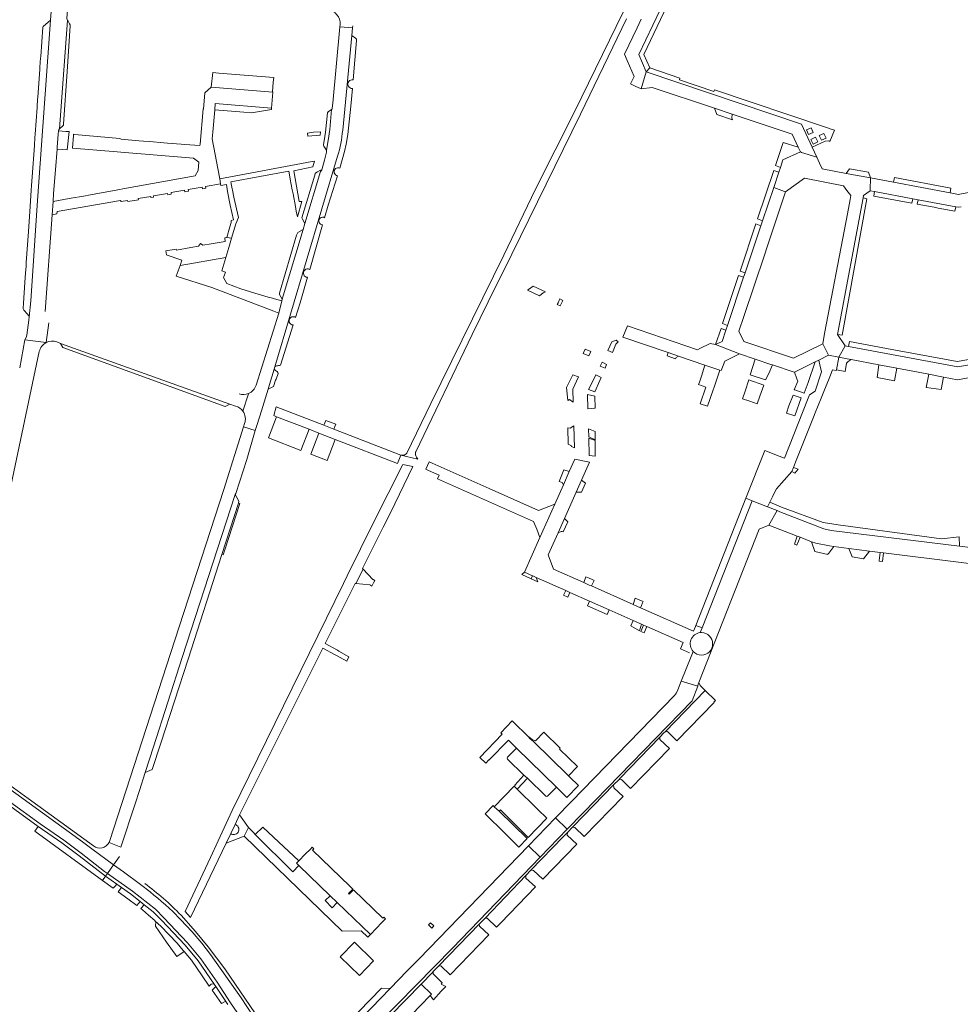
# Model space of a CAD drawing. Header units: metres. Extents: x 166325 to 190320, y 381923 to 404576.
# Tile 512 of 656: x 172736 to 173074, y 390776 to 391129. Entities that reach past the tile are written whole.
import ezdxf

# ---------------------------------------------------------------- set-up
doc = ezdxf.new("R2010")
doc.units = ezdxf.units.M
for name, color, linetype, lineweight in [('B-WE-VH-VERHARDING_BETON-GV', 8, 'Continuous', 18), ('B-WE-VH-VERHARDING_BETONSTRAATSTEEN-GV', 8, 'Continuous', 18), ('B-WE-VH-VERHARDING_GESLOTEN-GV', 8, 'Continuous', 18), ('B-WE-VH-VERHARDING_HALFVERHARDING-GV', 8, 'Continuous', 18), ('B-WE-VH-VERHARDING_STRAATBAKSTEEN-GV', 8, 'Continuous', 18)]:
    doc.layers.add(name, color=color, linetype=linetype, lineweight=lineweight)

msp = doc.modelspace()

# ---------------------------------------------------------------- linework, layer by layer
at = {"layer": 'B-WE-VH-VERHARDING_BETON-GV', "flags": 128}
msp.add_lwpolyline([(172883.883, 390804.927), (172883.128, 390804.193), (172884.33, 390802.999), (172885.082, 390803.776)], close=True, dxfattribs=at)
at = {"layer": 'B-WE-VH-VERHARDING_BETONSTRAATSTEEN-GV', "flags": 128}
for points in [[(172997.983, 391153.764), (172973.772, 391148.51), (172958.72, 391116.868), (172961.4, 391110.628), (172962.625, 391111.972), (172960.548, 391116.845), (172974.913, 391147.065), (172997.859, 391152.076), (173044.885, 391135.97), (173045.621, 391135.718), (173046.294, 391137.512), (173045.734, 391137.402)], [(172827.433, 391106.843), (172827.591, 391108.544), (172807.856, 391110.154), (172805.676, 391110.324), (172805.175, 391105.082), (172827.288, 391103.29), (172827.301, 391103.433), (172827.12, 391103.458)], [(172961.4, 391110.628), (172959.6, 391104.48), (172963.555, 391105.015), (172985.866, 391097.546), (172992.268, 391095.403), (173013.391, 391088.332), (173013.795, 391088.197), (173015.928, 391083.562), (173016.738, 391081.803), (173017.172, 391081.648), (173022.229, 391080.038), (173022.649, 391079.923), (173020.971, 391083.583), (173017.18, 391091.848)], [(173025.636, 391085.694), (173026.971, 391085.773), (173027.362, 391085.622), (173028.977, 391089.601), (173027.072, 391090.283), (173026.232, 391090.566), (173025.728, 391090.736), (172985.887, 391104.143), (172985.688, 391103.551), (172973.269, 391107.731), (172973.468, 391108.323), (172962.625, 391111.972), (172961.4, 391110.628), (173017.18, 391091.848), (173020.971, 391083.583)], [(172826.776, 391097.511), (172806.578, 391099.171), (172806.387, 391096.95), (172816.905, 391096.099), (172819.59, 391095.884), (172826.741, 391097.113)], [(172847.689, 391089.841), (172848.356, 391097.033), (172847.176, 391096.171), (172846.936, 391095.845), (172846.14, 391088.872), (172845.676, 391085.823), (172845.431, 391084.527), (172845.417, 391084.269), (172845.549, 391083.934), (172846.264, 391082.762), (172846.495, 391082.422), (172847.195, 391085.94)], [(172985.866, 391097.546), (172986.753, 391095.222), (172992.322, 391093.383), (172992.071, 391093.922), (172992.268, 391095.403)], [(172844.43, 391089.013), (172841.872, 391088.951), (172839.666, 391088.503), (172839.852, 391087.513), (172844.306, 391087.881)], [(173020.577, 391090.537), (173021.378, 391088.858), (173019.699, 391088.057), (173018.898, 391089.736)], [(173025.188, 391088.5), (173025.991, 391086.805), (173024.296, 391086.002), (173023.493, 391087.697)], [(173016.738, 391081.803), (173015.928, 391083.562), (173010.561, 391085.262), (173007.763, 391076.9), (173009.566, 391076.285), (173010.461, 391078.956)], [(173022.21, 391087.103), (173023.009, 391085.402), (173021.308, 391084.603), (173020.509, 391086.304)], [(173016.738, 391081.803), (173010.461, 391078.956), (173009.566, 391076.285), (173008.98, 391074.537), (173007.153, 391069.086), (173011.072, 391067.62), (173011.365, 391067.496), (173018.191, 391072.34), (173032.153, 391069.65), (173033.46, 391067.953), (173034.861, 391066.133), (173034.598, 391064.759), (173033.251, 391057.717), (173033.018, 391056.502), (173025.488, 391017.154), (173024.993, 391014.464), (173024.762, 391012.904), (173026.824, 391008.763), (173030.55, 391008.057), (173032.823, 391012.127), (173030.026, 391016.266), (173039.239, 391065.278), (173039.403, 391066.151), (173041.73, 391067.87), (173041.764, 391068.215), (173041.953, 391072.482), (173033.162, 391074.131), (173024.566, 391075.743), (173023.646, 391077.748), (173022.649, 391079.923), (173022.229, 391080.038), (173017.172, 391081.648)], [(172832.988, 391074.925), (172833.109, 391074.278), (172833.544, 391071.988), (172834.258, 391068.21), (172834.525, 391066.794), (172835.382, 391062.261), (172835.702, 391060.566), (172836.101, 391058.452), (172837.662, 391064.016), (172836.721, 391064.02), (172834.813, 391075.048), (172841.623, 391076.473), (172842.178, 391078.542), (172841.356, 391078.389), (172808.181, 391072.195), (172808.537, 391070.347), (172808.65, 391069.763), (172810.576, 391070.095), (172811.024, 391067.604), (172811.924, 391062.686), (172813.183, 391057.407), (172812.296, 391057.24), (172812.334, 391056.526), (172811.888, 391054.945), (172810.8, 391051.082), (172812.401, 391050.887), (172814.019, 391055.993), (172814.933, 391058.277), (172813.252, 391065.578), (172812.795, 391068.051), (172812.7, 391068.566), (172812.36, 391070.402), (172812.314, 391070.648), (172812.239, 391071.05)], [(172844.427, 391074.822), (172844.638, 391075.023), (172844.843, 391075.44), (172844.426, 391075.249), (172844.181, 391075.154), (172843.285, 391074.67), (172842.77, 391074.361), (172842.469, 391074.076), (172842.329, 391073.512), (172837.735, 391058.093), (172837.748, 391057.865), (172838.781, 391056.153)], [(173007.153, 391069.086), (173008.98, 391074.537), (173007.185, 391075.174), (173001.297, 391057.81), (173003.139, 391057.114)], [(173041.199, 391074.494), (173034.341, 391075.714), (173033.162, 391074.131), (173041.953, 391072.482)], [(173050.489, 391072.639), (173050.132, 391070.948), (173070.49, 391067.131), (173070.788, 391068.773)], [(173000.509, 391007.377), (173006.142, 391005.469), (173006.696, 391005.281), (173014.449, 391002.655), (173014.564, 391002.712), (173020.099, 391005.444), (173022.019, 391006.392), (173023.335, 391007.041), (173026.824, 391008.763), (173024.762, 391012.904), (173014.213, 391007.678), (172996.433, 391013.675), (172994.633, 391017.396), (172996.401, 391022.658), (173003.946, 391045.109), (173004.717, 391047.401), (173011.365, 391067.496), (173011.072, 391067.62), (173007.153, 391069.086), (173003.139, 391057.114), (173002.502, 391055.215), (172996.865, 391038.408), (172996.319, 391036.78), (172990.508, 391019.456), (172989.964, 391017.834), (172988.58, 391013.708), (172986.288, 391012.625), (172994.874, 391009.286)], [(173043.34, 391067.568), (173043.112, 391065.922), (173056.731, 391063.408), (173057.056, 391064.999)], [(173040.618, 391065), (173039.239, 391065.278), (173030.026, 391016.266), (173031.674, 391015.977)], [(173059.027, 391064.63), (173058.723, 391063.04), (173064.726, 391061.932), (173066.151, 391061.669), (173072.216, 391060.549), (173072.547, 391062.098)], [(173002.502, 391055.215), (173000.674, 391055.943), (172995.043, 391039.044), (172996.865, 391038.408)], [(172838.111, 391053.937), (172836.277, 391052.822), (172836.116, 391052.642), (172835.811, 391051.941), (172829.653, 391031.105), (172829.71, 391030.567), (172830.565, 391028.987)], [(172811.444, 391047.549), (172812.401, 391050.887), (172810.8, 391051.082), (172809.978, 391050.981), (172810.21, 391049.666), (172805.095, 391048.764), (172802.144, 391048.357), (172801.284, 391048.967), (172800.623, 391047.991), (172797.772, 391047.439), (172792.685, 391046.532), (172792.612, 391046.944), (172788.888, 391046.321), (172789.138, 391044.851), (172789.32, 391044.786), (172794.624, 391042.88), (172793.969, 391041.037), (172810.396, 391043.892)], [(172827.834, 391029.099), (172827.14, 391029.271), (172825.605, 391029.651), (172820.807, 391031.057), (172815.772, 391032.658), (172810.708, 391034.542), (172809.575, 391036.771), (172810.238, 391038.652), (172809.328, 391038.928), (172808.929, 391039.049), (172810.396, 391043.892), (172793.969, 391041.037), (172793.624, 391040.067), (172792.596, 391037.176), (172805.378, 391033.179), (172827.647, 391024.598), (172829.431, 391023.84), (172830.527, 391028.313)], [(172996.319, 391036.78), (172994.495, 391037.376), (172988.79, 391020.137), (172990.508, 391019.456)], [(172918.768, 391032.161), (172923.002, 391030.121), (172924.347, 391031.148), (172925.142, 391031.532), (172920.751, 391033.647), (172919.094, 391032.405)], [(172931.45, 391028.493), (172930.353, 391029.022), (172929.683, 391027.605), (172929.412, 391027.033), (172930.474, 391026.521)], [(172954.639, 391019.338), (172953.023, 391015.248), (172969.217, 391009.745), (172972.993, 391008.462), (172982.452, 391005.248), (172987.814, 391003.425), (172988.298, 391003.261), (172988.966, 391005.084), (172989.571, 391006.71), (172994.874, 391009.286), (172986.288, 391012.625), (172984.346, 391012.96), (172980.604, 391011.155), (172979.771, 391010.753)], [(172989.964, 391017.834), (172988.223, 391018.435), (172986.288, 391012.625), (172988.58, 391013.708)], [(172751.068, 391013.06), (172751.869, 391011.506), (172810.114, 390990.339), (172811.849, 390991.227)], [(172950.488, 391012.717), (172951.314, 391013.572), (172950.563, 391014.197), (172949.047, 391013.55), (172947.578, 391010.541), (172949.254, 391009.786)], [(173115.794, 391012.066), (173115.494, 391013.857), (173073.087, 391006.554), (173047.693, 391011.239), (173034.315, 391013.754), (173033.998, 391011.909), (173073.225, 391004.627)], [(172941.503, 391010.078), (172939.465, 391010.916), (172938.751, 391009.453), (172940.765, 391008.564)], [(172969.217, 391009.745), (172968.847, 391008.574), (172971.935, 391007.54), (172972.103, 391007.973), (172972.993, 391008.462)], [(173062.859, 391001.932), (173068.169, 391000.925), (173073.186, 390999.974), (173077.731, 391000.776), (173083.759, 391001.839), (173095.186, 391003.855), (173101.135, 391004.905), (173112.105, 391006.84), (173116.292, 391007.579), (173116.831, 391007.674), (173116.074, 391012.115), (173115.794, 391012.066), (173073.225, 391004.627), (173033.998, 391011.909), (173032.823, 391012.127), (173030.55, 391008.057), (173033.565, 391007.485), (173034.985, 391007.216), (173044.953, 391005.326), (173051.342, 391004.115)], [(172947.158, 391005.421), (172945.485, 391006.258), (172944.821, 391004.898), (172946.58, 391004.186)], [(173021.473, 390986.56), (173022.072, 390988.059), (173024.208, 390993.404), (173024.911, 390995.163), (173027.248, 391001.012), (173028.27, 391003.568), (173029.606, 391003.291), (173029.664, 391003.584), (173030.55, 391008.057), (173026.824, 391008.763), (173023.335, 391007.041), (173023.865, 391004.778), (173023.948, 391004.424), (173024.344, 391002.797), (173022.056, 390995.939), (173020.017, 390994.523), (173019.282, 390992.732), (173010.977, 390971.843), (173009.063, 390972.578), (173003.929, 390974.549), (172997.174, 390957.394), (172999.424, 390956.51), (173004.932, 390954.342), (173005.789, 390956.061), (173006.7, 390957.891), (173006.983, 390958.46), (173008.158, 390960.818), (173013.646, 390966.976), (173014.254, 390968.496), (173014.989, 390970.334)], [(173000.509, 391007.377), (172998.686, 391001.778), (173004.172, 390999.912), (173005.424, 391002.264), (173006.696, 391005.281), (173006.142, 391005.469)], [(173022.019, 391006.392), (173020.099, 391005.444), (173014.564, 391002.712), (173015.409, 391000.343), (173015.772, 390999.441), (173014.546, 390996.38), (173014.753, 390996.309), (173018.071, 390995.184), (173019.469, 390998.941)], [(173030.55, 391008.057), (173029.664, 391003.584), (173032.768, 391002.965), (173033.284, 391005.891), (173033.915, 391006.584), (173034.576, 391007.051), (173034.985, 391007.216), (173033.565, 391007.485)], [(172987.814, 391003.425), (172982.452, 391005.248), (172981.165, 391001.274), (172980.446, 390999.166), (172980.123, 390998.22), (172982.767, 390997.318), (172980.727, 390991.331), (172983.391, 390990.433), (172985.429, 390996.41), (172985.752, 390997.356), (172986.472, 390999.469)], [(173051.342, 391004.115), (173044.953, 391005.326), (173044.271, 391000.807), (173050.485, 390999.56)], [(172935.106, 390991.889), (172934.957, 390996.654), (172937.081, 391001.009), (172934.983, 391001.786), (172932.736, 390997.152), (172933.207, 390992.575), (172933.828, 390992.89)], [(172943.261, 391001.705), (172942.764, 391000.688), (172940.693, 390996.447), (172942.923, 390995.623), (172944.712, 390999.72), (172945.182, 391000.844)], [(173003.549, 390998.078), (172998.195, 390999.898), (172996.87, 390995.924), (172995.946, 390993.151), (172998.586, 390992.239), (173001.226, 390991.327), (173002.19, 390994.113)], [(173068.169, 391000.925), (173062.859, 391001.932), (173061.907, 390997.22), (173067.266, 390996.457)], [(172942.96, 390994.086), (172940.294, 390994.74), (172940.444, 390989.577), (172942.77, 390989.763), (172943.089, 390989.789)], [(173017.051, 390993.49), (173014.128, 390994.483), (173012.589, 390990.564), (173011.72, 390988), (173014.708, 390986.979)], [(172828.484, 390990.221), (172827.597, 390987.087), (172828.644, 390986.683), (172840.31, 390982.182), (172843.82, 390980.828), (172849.699, 390978.561), (172872.02, 390969.95), (172873.27, 390972.92), (172855.031, 390979.966), (172849.155, 390982.236), (172845.594, 390983.611)], [(172849.892, 390984.04), (172846.282, 390985.388), (172845.989, 390984.543), (172845.594, 390983.611), (172849.155, 390982.236), (172849.576, 390983.196)], [(172935.369, 390983.47), (172934.028, 390982.536), (172933.16, 390982.685), (172933.353, 390976.788), (172934.55, 390976.292), (172934.51, 390975.952), (172935.618, 390975.463)], [(172940.737, 390979.477), (172943.05, 390978.43), (172942.975, 390981.448), (172940.653, 390982.369)], [(172940.75, 390979.025), (172940.933, 390972.714), (172943.029, 390972.588), (172943, 390978.126)], [(172933.749, 390966.961), (172931.787, 390967.678), (172930.069, 390963.448), (172931.175, 390963.034), (172931.614, 390962.179)], [(173015.895, 390967.889), (173014.254, 390968.496), (173013.646, 390966.976), (173014.729, 390966.469)], [(172939.612, 390962.824), (172938.164, 390963.959), (172936.197, 390959.547), (172938.142, 390959.553)], [(172813.789, 390958.709), (172794.738, 390900.167), (172784.421, 390868.131), (172781.412, 390858.837), (172783.99, 390859.992), (172786.992, 390869.426), (172796.851, 390899.558), (172808.981, 390937.216), (172814.924, 390955.666), (172815.102, 390956.217), (172814.927, 390956.55)], [(172999.424, 390956.51), (172997.174, 390957.394), (172979.199, 390911.746), (172981.447, 390910.873)], [(172814.924, 390955.666), (172808.981, 390937.216), (172809.442, 390937.067), (172810.02, 390938.852), (172815.413, 390955.485)], [(173030.32, 390947.862), (173024.87, 390948.731), (173010.004, 390954.172), (173005.789, 390956.061), (173004.932, 390954.342), (173008.383, 390952.984), (173009.395, 390952.586), (173025.096, 390946.409), (173027.803, 390945.85), (173073.891, 390940.178), (173073.719, 390943.541), (173067.357, 390942.828)], [(173081.634, 390939.225), (173073.891, 390940.178), (173027.803, 390945.85), (173025.096, 390946.409), (173009.395, 390952.586), (173008.383, 390952.984), (173005.382, 390947.739), (173015.599, 390943.796), (173016.638, 390943.395), (173020.76, 390941.804), (173022.231, 390941.238), (173027.141, 390940.278), (173028.705, 390940.081), (173034.093, 390939.402), (173041.556, 390938.461), (173045.357, 390937.982), (173046.519, 390937.836), (173074.455, 390934.314), (173087.693, 390932.646), (173092.419, 390932.05), (173111.64, 390929.627), (173116.683, 390928.992), (173121.677, 390928.362), (173122.768, 390934.163)], [(172933.167, 390948.952), (172932.019, 390950.178), (172929.701, 390944.979), (172930.838, 390945.52), (172931.173, 390945.523), (172931.53, 390945.349)], [(173016.638, 390943.395), (173015.599, 390943.796), (173014.629, 390940.972), (173015.498, 390940.616)], [(173020.76, 390941.804), (173021.86, 390938.33), (173026.533, 390937.192), (173026.601, 390937.283), (173026.918, 390937.705), (173028.705, 390940.081), (173027.141, 390940.278), (173022.231, 390941.238)], [(173041.556, 390938.461), (173034.093, 390939.402), (173035.27, 390936.403), (173039.373, 390935.662)], [(173045.357, 390937.982), (173045.067, 390935.005), (173045.049, 390934.816), (173046.167, 390934.727), (173046.519, 390937.836)], [(172859.689, 390931.943), (172857.131, 390926.774), (172862.133, 390926.254), (172862.295, 390926.171), (172862.879, 390925.874), (172863.464, 390927.024), (172863.9, 390927.852), (172863.261, 390928.189), (172863.208, 390928.217)], [(172917.691, 390930.817), (172916.65, 390930.037), (172920.028, 390928.505), (172920.476, 390929.58)], [(172941.77, 390928.286), (172940.819, 390928.699), (172939.724, 390929.175), (172938.996, 390927.092), (172939.866, 390926.706), (172940.914, 390926.241), (172941.669, 390925.906), (172942.615, 390927.919)], [(172933.95, 390923.598), (172932.506, 390924.239), (172931.711, 390922.573), (172933.238, 390921.911)], [(172957.396, 390921.509), (172956.659, 390919.254), (172959.311, 390918.077), (172959.64, 390918.884), (172960.043, 390919.875), (172960.241, 390920.362)], [(172941.002, 390920.467), (172940.228, 390918.705), (172947.394, 390915.627), (172948.111, 390917.311)], [(172959.719, 390912.157), (172956.709, 390913.494), (172955.843, 390911.586), (172958.928, 390909.816)], [(172961.598, 390911.323), (172960.435, 390911.839), (172959.483, 390909.571), (172960.661, 390909.051)], [(172977.807, 390884.696), (172979.868, 390889.941), (172973.957, 390891.66), (172972.736, 390888.571), (172972.213, 390887.504), (172971.475, 390886.581), (172938.633, 390852.697), (172934.483, 390848.415), (172928.843, 390842.596), (172933.022, 390838.481), (172938.697, 390844.346)], [(172972.413, 390870.304), (172985.733, 390884.055), (172985.619, 390884.17), (172986.232, 390884.812), (172982.527, 390888.368), (172968.162, 390873.553), (172969.052, 390873.567)], [(172929.497, 390853.27), (172932.913, 390849.937), (172937.058, 390854.223), (172933.978, 390857.218), (172933.501, 390857.682), (172933.253, 390857.923), (172920.856, 390869.981), (172919.724, 390870.971), (172918.866, 390871.917), (172913.714, 390876.927), (172913.222, 390877.406), (172909.128, 390873.145), (172909.575, 390872.708), (172901.642, 390864.287), (172903.71, 390862.27), (172904.81, 390863.41), (172904.867, 390863.355), (172911.884, 390870.456), (172914.744, 390867.665), (172929.109, 390853.649)], [(172930.442, 390867.607), (172924.545, 390873.353), (172921.627, 390870.216), (172920.471, 390870.616), (172919.219, 390871.679), (172918.866, 390871.917), (172919.724, 390870.971), (172920.856, 390869.981), (172933.253, 390857.923), (172933.501, 390857.682), (172936.723, 390861.042), (172930.174, 390867.325)], [(172966.277, 390871.605), (172951.87, 390856.707), (172951.472, 390856.297), (172952.515, 390856.331), (172955.754, 390853.105), (172969.705, 390867.508), (172966.275, 390870.753)], [(172914.744, 390867.665), (172911.59, 390864.359), (172911.456, 390864.015), (172911.603, 390863.677), (172917.472, 390857.984), (172918.679, 390856.813), (172925.274, 390850.416), (172925.616, 390850.28), (172925.955, 390850.425), (172929.109, 390853.649)], [(172918.679, 390856.813), (172917.472, 390857.984), (172914.192, 390854.325), (172914.254, 390854.265), (172913.964, 390853.967), (172915.021, 390852.928)], [(172949.661, 390854.43), (172935.112, 390839.434), (172934.877, 390839.194), (172935.759, 390839.186), (172939.104, 390835.914), (172953.03, 390850.292), (172949.73, 390853.431)], [(172910.596, 390837.146), (172913.268, 390834.463), (172915.059, 390832.664), (172915.631, 390832.109), (172918.562, 390835.132), (172908.595, 390845.034), (172906.793, 390846.592), (172906.363, 390847.01), (172903.477, 390844.042)], [(172933.022, 390838.481), (172928.843, 390842.596), (172919.044, 390832.488), (172923.29, 390828.425)], [(172850.395, 390812.162), (172848.545, 390810.328), (172846.114, 390812.861), (172847.863, 390814.622), (172836.635, 390825.526), (172834.41, 390823.25), (172820.96, 390836.649), (172820.445, 390837.162), (172818.52, 390839.08), (172816.97, 390835.99), (172852.133, 390801.934), (172858.996, 390802.054), (172861.372, 390799.774), (172862.311, 390800.667)], [(172933.061, 390837.336), (172931.593, 390835.834), (172919.946, 390823.787), (172920.871, 390823.745), (172924.267, 390820.597), (172936.418, 390833.142), (172933.029, 390836.351)], [(172923.29, 390828.425), (172919.044, 390832.488), (172879.806, 390792.011), (172875.542, 390787.612), (172869.386, 390781.261), (172846.13, 390757.27), (172845.333, 390756.447), (172849.24, 390752.394), (172852.47, 390755.69), (172891.738, 390795.82)], [(172909.102, 390804.94), (172921.606, 390817.849), (172918.125, 390820.939), (172918.163, 390821.942), (172903.514, 390806.528), (172904.247, 390806.533), (172907.546, 390803.333)], [(172901.415, 390804.372), (172886.827, 390789.378), (172887.552, 390789.398), (172890.906, 390786.155), (172904.853, 390800.553), (172901.444, 390803.732)], [(172884.277, 390779.309), (172883.778, 390778.794), (172884.922, 390777.211), (172887.728, 390780.321), (172889.413, 390782.018), (172887.697, 390782.841), (172887.918, 390783.07), (172888.117, 390783.275), (172884.831, 390786.509), (172884.869, 390787.365), (172884.553, 390787.041), (172880.507, 390782.895)], [(172869.386, 390781.261), (172866.292, 390781.439), (172846.008, 390760.533), (172846.13, 390757.27)], [(172883.778, 390778.794), (172884.277, 390779.309), (172880.507, 390782.895), (172869.504, 390771.621), (172870.335, 390771.626), (172873.698, 390768.382)]]:
    msp.add_lwpolyline(points, close=True, dxfattribs=at)
for points in [[(172959.52, 391129.473), (172958.056, 391126.398), (172953.557, 391116.951), (172954.539, 391114.671), (172957.001, 391108.957), (172955.716, 391106.269), (172957.917, 391105.203), (172958.226, 391105.059), (172959.6, 391104.48), (172961.4, 391110.628), (172958.72, 391116.868), (172973.772, 391148.51)], [(172749.781, 391082.806), (172749.842, 391083.589), (172750.195, 391088.162), (172750.293, 391089.431), (172750.386, 391089.801), (172750.617, 391090.105), (172753.545, 391128.999), (172753.336, 391129.704), (172753.81, 391135.785), (172754.114, 391141.412), (172748.35, 391142.003), (172748.093, 391139.092)], [(172748.108, 391138.334), (172747.872, 391135.43), (172747.423, 391129.212), (172742.742, 391064.357), (172740.337, 391028.359), (172739.801, 391022.603), (172739.692, 391021.438), (172738.974, 391016.002), (172738.676, 391015.126), (172738.159, 391014.358), (172745.866, 391013.309), (172746.778, 391020.432)], [(172852.359, 391089.597), (172855.61, 391123.613), (172855.873, 391126.364), (172851.349, 391126.769), (172848.809, 391099.391), (172848.64, 391097.569), (172848.522, 391097.202), (172848.356, 391097.033)], [(172851.421, 391127.541), (172851.349, 391126.769), (172855.873, 391126.364), (172855.944, 391127.108)], [(172856.115, 391107.726), (172857.326, 391121.848), (172857.296, 391122.295), (172856.954, 391122.732), (172855.61, 391123.613), (172852.359, 391089.597)], [(172851.331, 391076.008), (172853.005, 391081.994), (172853.641, 391084.554), (172854.236, 391088.114), (172855.301, 391098.241), (172855.847, 391104.601)], [(172848.356, 391097.033), (172847.689, 391089.841), (172847.195, 391085.94), (172846.495, 391082.422), (172846.6, 391082.12), (172846.582, 391081.704), (172845.845, 391078.828), (172844.843, 391075.44), (172844.638, 391075.023), (172844.427, 391074.822), (172838.781, 391056.153), (172838.111, 391053.937), (172830.565, 391028.987), (172830.527, 391028.313), (172829.431, 391023.84), (172821.281, 390997.994)], [(172745.532, 391024.554), (172748.001, 391059.203), (172748.342, 391063.985), (172748.547, 391066.87), (172749.204, 391075.358), (172749.781, 391082.806)], [(172817.113, 390984.264), (172816.754, 390983.12), (172820.988, 390981.746), (172821.671, 390983.886), (172823.232, 390988.771), (172825.601, 390996.54), (172826.114, 390998.223), (172827.77, 391003.784), (172828.029, 391004.654), (172850.542, 391080.263)], [(172850.542, 391080.263), (172828.029, 391004.654)], [(172847.158, 391062.696), (172850.541, 391073.292)], [(173077.137, 391067.194), (173074.036, 391066.655), (173073.515, 391066.564), (173070.49, 391067.131), (173050.132, 391070.948), (173041.953, 391072.482), (173041.764, 391068.215), (173041.73, 391067.87), (173043.34, 391067.568), (173057.056, 391064.999), (173059.027, 391064.63), (173072.547, 391062.098), (173073.466, 391061.926), (173074.424, 391062.094)], [(172845.857, 391058.162), (172847.158, 391062.696)], [(172840.424, 391039.639), (172840.529, 391039.59), (172845.139, 391055.658)], [(172835.445, 391022.362), (172837.079, 391027.565), (172839.722, 391036.778)], [(172746.778, 391020.432), (172745.866, 391013.309)], [(172830.072, 391005.26), (172834.601, 391019.677)], [(172745.866, 391013.309), (172738.159, 391014.358), (172736.379, 391004.21)], [(172736.379, 391004.21), (172738.159, 391014.358)], [(172749.662, 391013.565), (172751.068, 391013.06), (172811.849, 390991.227), (172813.892, 390990.493)], [(172718.889, 390899.454), (172720.694, 390904.687), (172722.187, 390910.017), (172743.402, 391010.119)], [(172827.77, 391003.784), (172826.114, 390998.223), (172825.601, 390996.54), (172827.566, 390997.534), (172828.246, 390999.876), (172828.479, 391000.188), (172829.137, 391002.282)], [(172818.517, 390995.007), (172818.492, 390994.927), (172816.528, 390988.694)], [(172979.199, 390911.746), (172979.051, 390911.369), (172978.693, 390910.461), (172978.363, 390909.623), (172959.311, 390918.077), (172956.659, 390919.254), (172941.669, 390925.906), (172940.914, 390926.241), (172939.866, 390926.706), (172938.996, 390927.092), (172928.094, 390931.93), (172926.163, 390937.045), (172929.701, 390944.979), (172932.019, 390950.178), (172936.197, 390959.547), (172938.164, 390963.959), (172941.002, 390970.324), (172935.744, 390971.43), (172933.749, 390966.961), (172931.614, 390962.179), (172928.532, 390955.276), (172923.195, 390943.359), (172917.691, 390930.817), (172920.476, 390929.58), (172920.699, 390929.481), (172921.835, 390928.977), (172932.506, 390924.239), (172933.95, 390923.598), (172941.002, 390920.467), (172948.111, 390917.311), (172956.709, 390913.494), (172959.719, 390912.157), (172960.435, 390911.839), (172961.598, 390911.323), (172974.62, 390905.541), (172973.648, 390903.319), (172976.932, 390901.887)], [(172978.181, 390902.413), (172977.488, 390900.595), (172973.957, 390891.66), (172979.868, 390889.941), (172980.04, 390890.721), (172980.242, 390891.232), (173001.976, 390946.274), (173005.382, 390947.739), (173008.383, 390952.984), (173004.932, 390954.342), (172999.424, 390956.51)], [(172999.424, 390956.51), (172981.447, 390910.873), (172980.741, 390909.127)], [(172980.741, 390909.127), (172981.447, 390910.873), (172979.199, 390911.746)], [(172977.488, 390900.595), (172978.181, 390902.413)], [(172869.504, 390771.621), (172880.507, 390782.895), (172884.553, 390787.041), (172884.869, 390787.365), (172886.827, 390789.378), (172901.415, 390804.372), (172903.514, 390806.528), (172918.163, 390821.942), (172919.946, 390823.787), (172931.593, 390835.834), (172933.061, 390837.336), (172934.877, 390839.194), (172935.112, 390839.434), (172949.661, 390854.43), (172951.472, 390856.297), (172951.87, 390856.707), (172966.277, 390871.605), (172967.722, 390873.1), (172968.162, 390873.553), (172982.527, 390888.368), (172980.709, 390890.112), (172980.242, 390891.232), (172980.04, 390890.721), (172979.868, 390889.941), (172977.807, 390884.696), (172938.697, 390844.346), (172933.022, 390838.481), (172923.29, 390828.425), (172891.738, 390795.82), (172852.47, 390755.69)], [(172787.09, 390803.649), (172785.019, 390805.528)], [(172785.177, 390804.415), (172785.091, 390803.669), (172789.11, 390797.933), (172792.75, 390792.749), (172795.394, 390794.568), (172795.024, 390794.98), (172792.895, 390797.603), (172787.09, 390803.649)]]:
    msp.add_lwpolyline(points, dxfattribs=at)
at = {"layer": 'B-WE-VH-VERHARDING_BETONSTRAATSTEEN-GV'}
for points in [[(172847.002, 391132.856, -0.4142075), (172851.421, 391127.541)], [(172855.847, 391104.601, -1.1148858), (172856.115, 391107.726)], [(172850.542, 391080.263, 0.0485286), (172852.359, 391089.597)], [(172850.541, 391073.292, -1.1944451), (172851.331, 391076.008)], [(172845.139, 391055.658, -1.3258806), (172845.857, 391058.162)], [(172839.722, 391036.778, -1.2345623), (172840.424, 391039.639)], [(172834.601, 391019.677, -1.3654306), (172835.445, 391022.362)], [(172743.402, 391010.119, -0.2214191), (172745.866, 391013.309)], [(172745.866, 391013.309, -0.210749), (172749.662, 391013.565)], [(172828.847, 391002.896, -0.1226376), (172827.77, 391003.784)], [(172828.029, 391004.654, -0.2091243), (172828.612, 391004.956)], [(172828.612, 391004.956, 0.0631291), (172830.072, 391005.26)], [(172829.137, 391002.282, 0.1857661), (172828.847, 391002.896)], [(172821.281, 390997.994, -0.2251701), (172818.517, 390995.007)], [(172818.517, 390995.007, -0.1831678), (172815.154, 390994.945)], [(172813.892, 390990.493, -0.1747766), (172816.528, 390988.694)], [(172816.528, 390988.694, -0.2526027), (172817.113, 390984.264)], [(172978.181, 390902.413, -0.6032055), (172980.741, 390909.127)], [(172980.741, 390909.127, -0.0330971), (172981.253, 390909.156)], [(172981.253, 390909.156, -0.9694657), (172981.255, 390901.034)], [(172978.181, 390902.413, 0.2170763), (172981.255, 390901.034)], [(172785.019, 390805.528, -0.2227955), (172785.177, 390804.415)]]:
    msp.add_lwpolyline(points, format="xyb", dxfattribs=at)
at = {"layer": 'B-WE-VH-VERHARDING_GESLOTEN-GV', "flags": 128}
for points in [[(172856.207, 390816.745), (172854.735, 390815.229), (172854.498, 390815.459), (172855.969, 390816.975), (172854.867, 390818.045), (172841.56, 390830.957), (172842.025, 390831.436), (172841.421, 390832.023), (172840.747, 390831.303), (172838.914, 390829.526), (172836.61, 390827.155), (172835.808, 390826.329), (172836.635, 390825.526), (172847.863, 390814.622), (172850.395, 390812.162), (172862.311, 390800.667), (172866.45, 390804.971), (172867.702, 390806.273), (172867.082, 390806.876), (172866.741, 390806.524)], [(172856.559, 390797.971), (172851.479, 390792.655), (172858.354, 390785.952), (172863.434, 390791.268)]]:
    msp.add_lwpolyline(points, close=True, dxfattribs=at)
at = {"layer": 'B-WE-VH-VERHARDING_HALFVERHARDING-GV', "flags": 128}
msp.add_lwpolyline([(172953.029, 391132.048), (172935.776, 391096.483), (172921.556, 391068.482), (172910.276, 391044.794), (172883.97, 390991.439), (172875.4, 390973.633), (172875.318, 390973.532), (172875.092, 390973.291), (172874.775, 390973.068), (172874.418, 390972.914), (172873.957, 390972.884), (172873.27, 390972.92), (172879.396, 390971.449), (172879.085, 390971.861), (172878.828, 390972.221), (172878.641, 390972.622), (172878.528, 390973.049), (172878.495, 390973.49), (172878.541, 390973.93), (172878.578, 390974.091), (172898.907, 391016.28), (172907.511, 391033.813), (172909.941, 391038.765), (172937.719, 391095.372), (172954.23, 391129.611)], dxfattribs=at)
for points in [[(172840.31, 390982.182), (172828.644, 390986.683), (172825.736, 390979.147), (172837.381, 390974.592)], [(172843.82, 390980.828), (172840.906, 390973.273), (172846.78, 390970.994), (172849.699, 390978.561)], [(172850.187, 390900.879), (172853.812, 390898.91), (172854.565, 390900.493), (172850.974, 390902.523), (172850.44, 390902.825), (172846.108, 390905.275), (172856.85, 390926.804), (172857.131, 390926.774), (172859.689, 390931.943), (172859.509, 390932.133), (172866.91, 390946.966), (172869.47, 390952.201), (172877.585, 390968.794), (172873.966, 390969.546), (172873.798, 390969.312), (172863.488, 390948.991), (172853.947, 390929.492), (172852.621, 390926.781), (172812.72, 390845.23), (172807.648, 390834.366), (172804.852, 390828.377), (172795.773, 390808.928), (172797.745, 390806.773), (172810.49, 390833.54), (172812.137, 390836.96), (172813.712, 390840.229), (172815.36, 390843.65), (172845.253, 390903.561), (172849.663, 390901.164)], [(172921.835, 390928.977), (172920.699, 390929.481), (172920.476, 390929.58), (172920.028, 390928.505), (172922.431, 390927.355)]]:
    msp.add_lwpolyline(points, close=True, dxfattribs=at)
at = {"layer": 'B-WE-VH-VERHARDING_STRAATBAKSTEEN-GV', "flags": 128}
for points in [[(172738.735, 391042.109), (172738.711, 391041.78), (172738.638, 391040.758), (172738.462, 391038.309), (172738.352, 391036.77), (172737.824, 391029.425), (172737.679, 391027.407), (172737.574, 391025.742), (172737.615, 391025.437), (172737.752, 391025.196), (172737.894, 391024.946), (172739.14, 391023.527), (172739.648, 391022.891), (172739.801, 391022.603), (172740.337, 391028.359), (172742.742, 391064.357), (172747.423, 391129.212), (172746.581, 391128.409), (172744.735, 391126.888), (172744.652, 391126.663), (172743.912, 391116.16), (172743.871, 391115.585), (172743.642, 391112.329), (172743.579, 391111.44), (172742.88, 391101.518), (172742.815, 391100.6), (172742.638, 391098.084), (172742.615, 391097.761), (172741.933, 391088.262), (172741.846, 391087.053), (172741.636, 391084.118), (172740.829, 391072.889), (172740.619, 391069.709), (172740.511, 391068.062), (172740.123, 391062.183), (172739.532, 391053.206)], [(172753.365, 391110.702), (172754.511, 391127.134), (172754.495, 391127.447), (172754.301, 391127.864), (172753.738, 391128.751), (172753.545, 391128.999), (172750.617, 391090.105), (172751.845, 391091.14), (172752.059, 391091.409), (172752.126, 391091.754)], [(172755.675, 391088.154), (172755.647, 391087.753), (172755.282, 391083.134), (172771.369, 391081.835), (172772.727, 391081.725), (172798.763, 391079.622), (172800.67, 391078.094), (172800.436, 391075.178), (172799.349, 391073.228), (172773.387, 391068.526), (172772.349, 391068.339), (172761.081, 391066.298), (172760.032, 391066.108), (172754.105, 391065.034), (172748.342, 391063.985), (172748.001, 391059.203), (172749.711, 391059.597), (172749.764, 391060.423), (172772.619, 391064.393), (172772.778, 391064.05), (172775.086, 391064.433), (172775.154, 391063.997), (172778.983, 391064.656), (172778.909, 391065.09), (172783.403, 391065.864), (172783.478, 391065.43), (172784.456, 391065.599), (172784.385, 391066.012), (172789.435, 391066.881), (172789.506, 391066.468), (172790.808, 391066.692), (172790.717, 391067.218), (172795.609, 391068.06), (172795.7, 391067.534), (172796.93, 391067.746), (172796.839, 391068.272), (172801.922, 391069.147), (172802.013, 391068.621), (172803.222, 391068.829), (172803.121, 391069.415), (172808.537, 391070.347), (172808.181, 391072.195), (172808.072, 391072.783), (172805.538, 391086.513), (172805.733, 391088.91), (172806.387, 391096.95), (172806.578, 391099.171), (172826.776, 391097.511), (172827.288, 391103.29), (172805.175, 391105.082), (172802.906, 391103.097), (172802.403, 391097.242), (172802.293, 391097.254), (172801.133, 391084.588), (172801.086, 391084.078), (172795.624, 391084.52), (172794.33, 391084.624), (172789.498, 391085.015), (172788.164, 391085.123), (172783.03, 391085.539), (172780.776, 391085.721), (172779.137, 391085.853), (172772.8, 391086.403), (172772.386, 391086.605), (172756.06, 391088.127)], [(172754.138, 391089.125), (172752.907, 391089.204), (172750.293, 391089.431), (172750.195, 391088.162), (172749.842, 391083.589), (172749.781, 391082.806), (172753.456, 391082.541)], [(172904.933, 390960.91), (172884.457, 390970.021), (172883.701, 390970.357), (172883.413, 390970.485), (172882.236, 390967.827), (172883.151, 390967.42), (172887.006, 390965.708), (172886.434, 390964.42), (172920.923, 390949.107), (172922.043, 390946.273), (172923.195, 390943.359), (172928.532, 390955.276), (172922.652, 390953.027)], [(172710.913, 390868.76), (172710.151, 390867.735), (172708.755, 390865.856), (172721.804, 390856.249), (172743.714, 390840.472), (172743.737, 390840.456), (172743.762, 390840.438), (172752.188, 390834.551), (172758.461, 390829.911), (172766.807, 390823.309), (172767.86, 390822.572), (172770.109, 390825.744), (172762.213, 390831.467), (172758.864, 390833.965)], [(172721.804, 390856.249), (172708.755, 390865.856), (172708.008, 390864.851), (172743.054, 390839.469), (172751.487, 390833.577), (172757.732, 390828.958), (172767.166, 390821.592), (172767.86, 390822.572), (172766.807, 390823.309), (172758.461, 390829.911), (172752.188, 390834.551), (172743.762, 390840.438), (172743.737, 390840.456), (172743.714, 390840.472)], [(172922.392, 390845.623), (172921.818, 390846.192), (172915.021, 390852.928), (172913.964, 390853.967), (172906.793, 390846.592), (172908.595, 390845.034), (172909.042, 390845.464), (172915.733, 390838.77), (172918.977, 390835.561), (172925.715, 390842.512)], [(172818.52, 390839.08), (172815.36, 390843.65), (172813.712, 390840.229), (172814.076, 390840.087), (172814.398, 390839.877), (172814.669, 390839.605), (172814.878, 390839.283), (172815.016, 390838.925), (172815.077, 390838.546), (172815.059, 390838.162), (172814.961, 390837.791), (172814.789, 390837.448), (172814.55, 390837.147), (172814.253, 390836.903), (172813.913, 390836.725), (172813.543, 390836.622), (172813.16, 390836.596), (172812.78, 390836.651), (172812.419, 390836.783), (172812.137, 390836.96), (172810.49, 390833.54), (172816.97, 390835.99)], [(172751.487, 390833.577), (172743.054, 390839.469), (172741.75, 390837.831), (172766.12, 390820.117), (172767.166, 390821.592), (172757.732, 390828.958)], [(172827.519, 390835.707), (172823.669, 390839.307), (172820.96, 390836.649), (172834.41, 390823.25), (172836.635, 390825.526), (172835.808, 390826.329), (172836.61, 390827.155)], [(172767.166, 390821.592), (172766.12, 390820.117), (172769.973, 390817.316), (172770.517, 390817.947), (172771.23, 390818.747)], [(172776.149, 390815.303), (172772.955, 390817.539), (172771.735, 390816.036), (172775.211, 390813.509), (172778.427, 390811.074), (172779.618, 390812.555)], [(172806.772, 390782.014), (172805.464, 390780.722), (172808.845, 390775.897), (172809.912, 390776.53), (172810.418, 390776.665)]]:
    msp.add_lwpolyline(points, close=True, dxfattribs=at)
for points in [[(172813.789, 390958.709), (172813.927, 390959.135), (172817.876, 390971.366), (172820.988, 390981.746), (172816.754, 390983.12), (172809.67, 390960.519), (172790.466, 390901.593), (172768.773, 390834.441)], [(172768.487, 390833.777), (172772.743, 390832.059), (172777.798, 390847.673), (172779.344, 390852.449), (172781.412, 390858.837), (172784.421, 390868.131), (172794.738, 390900.167), (172813.789, 390958.709)], [(172739.443, 390849.564), (172711.586, 390869.671), (172710.913, 390868.76), (172758.864, 390833.965), (172762.213, 390831.467), (172770.109, 390825.744), (172772.192, 390828.682)], [(172762.823, 390832.51), (172739.443, 390849.564)], [(172772.743, 390832.059), (172768.487, 390833.777)], [(172821.986, 390768.621), (172815.932, 390777.944), (172804.864, 390793.551), (172801.723, 390797.595), (172798.247, 390801.667), (172794.086, 390806.123), (172791.311, 390808.907), (172790.01, 390810.146), (172788.687, 390811.36), (172787.343, 390812.551), (172785.977, 390813.718), (172784.59, 390814.86), (172783.183, 390815.976), (172783.162, 390815.992), (172779.69, 390818.712), (172773.63, 390823.193), (172770.109, 390825.744), (172767.86, 390822.572), (172776.866, 390816.266), (172785.082, 390809.758), (172788.183, 390806.696), (172796.685, 390797.71), (172801.378, 390792.013), (172807.246, 390783.568), (172812.123, 390776.207), (172815.795, 390770.75)], [(172772.192, 390828.682), (172770.109, 390825.744), (172773.63, 390823.193), (172779.69, 390818.712), (172783.162, 390815.992), (172783.183, 390815.976), (172784.59, 390814.86), (172785.977, 390813.718), (172787.343, 390812.551), (172788.687, 390811.36), (172790.01, 390810.146), (172791.311, 390808.907), (172794.086, 390806.123), (172798.247, 390801.667), (172801.723, 390797.595), (172804.864, 390793.551), (172815.932, 390777.944), (172821.986, 390768.621), (172830.004, 390756.924), (172830.883, 390755.786), (172831.8, 390756.41), (172809.996, 390788.339), (172804.025, 390796.275)], [(172815.795, 390770.75), (172812.123, 390776.207), (172807.246, 390783.568), (172801.378, 390792.013), (172796.685, 390797.71), (172788.183, 390806.696), (172785.082, 390809.758), (172776.866, 390816.266), (172767.86, 390822.572), (172767.166, 390821.592), (172771.23, 390818.747), (172772.955, 390817.539), (172776.149, 390815.303), (172779.618, 390812.555), (172781.076, 390811.4), (172784.285, 390808.858), (172787.325, 390805.856), (172795.785, 390796.915), (172800.421, 390791.288), (172806.261, 390782.883), (172806.772, 390782.014), (172810.418, 390776.665), (172811.157, 390775.582)], [(172787.325, 390805.856), (172784.285, 390808.858), (172781.076, 390811.4), (172779.877, 390809.976), (172780.425, 390809.561), (172782.666, 390807.695), (172784.838, 390805.75)], [(172785.019, 390805.528), (172787.09, 390803.649), (172792.895, 390797.603), (172795.024, 390794.98), (172795.394, 390794.568), (172798.051, 390791.437), (172801.911, 390785.793), (172804.457, 390782.16), (172805.131, 390782.912), (172805.908, 390782.973), (172806.261, 390782.883), (172800.421, 390791.288), (172795.785, 390796.915), (172787.325, 390805.856)], [(172804.025, 390796.275), (172799.54, 390801.78), (172794.317, 390807.633)]]:
    msp.add_lwpolyline(points, dxfattribs=at)
at = {"layer": 'B-WE-VH-VERHARDING_STRAATBAKSTEEN-GV'}
for points in [[(172768.487, 390833.777, -0.4528687), (172762.823, 390832.51)], [(172768.773, 390834.441, -0.0483114), (172768.487, 390833.777)], [(172794.317, 390807.633, 0.0402624), (172781.28, 390819.036)], [(172784.838, 390805.75, -0.057237), (172785.019, 390805.528)]]:
    msp.add_lwpolyline(points, format="xyb", dxfattribs=at)

doc.saveas('drawing.dxf')
